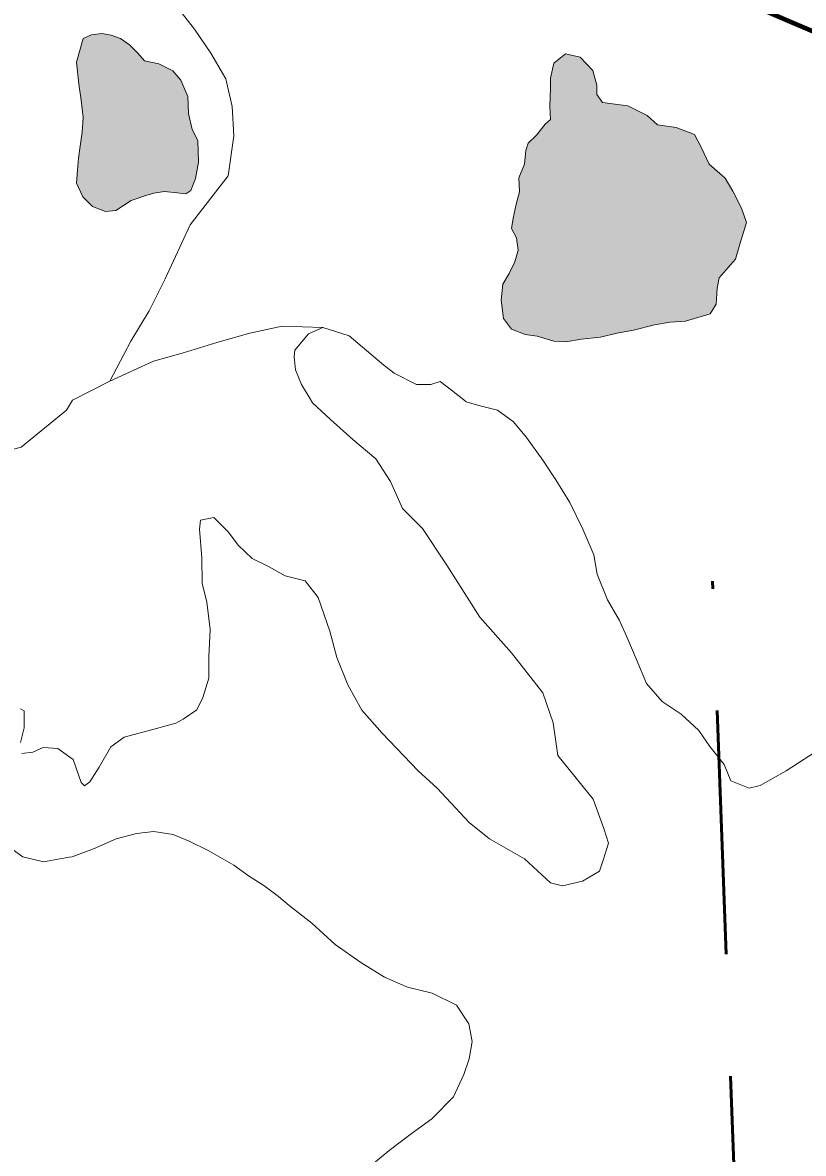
# Model space of a CAD drawing. Extents: x -1643653 to 4543381, y 1624270 to 13878484.
# Drawn here: x 757147 to 759069, y 8940220 to 8943002 of the extents above; entities that cross this region are included whole.
import ezdxf

# ---------------------------------------------------------------- set-up
doc = ezdxf.new("R2010")
doc.units = 0
doc.header["$LTSCALE"] = 200
doc.linetypes.add('MEDIUM_DASHED', pattern=[4.5, 3, -1.5])
for name, color, linetype, lineweight in [('1', 7, 'Continuous', 13), ('17', 7, 'Continuous', 53), ('26', 7, 'Continuous', 106), ('27', 7, 'Continuous', 53), ('28', 7, 'Continuous', 53), ('29', 7, 'Continuous', 13)]:
    doc.layers.add(name, color=color, linetype=linetype, lineweight=lineweight)

msp = doc.modelspace()

# ---------------------------------------------------------------- hatches: boundary and pattern name
at = {"layer": '29'}
for points in [[(757280, 8942904.7), (757286.2, 8942850.4), (757291.4, 8942811.6), (757296.5, 8942768.7), (757294.2, 8942732.8), (757288.9, 8942698.3), (757285.1, 8942668.8), (757282.9, 8942638.8), (757280.4, 8942606.8), (757295.5, 8942573.3), (757319.8, 8942550), (757351.6, 8942537.2), (757377, 8942539.7), (757414.4, 8942564.4), (757450.4, 8942576.9), (757470.8, 8942582.9), (757496.2, 8942586.4), (757520.7, 8942583.8), (757549.4, 8942580.6), (757561.8, 8942589.3), (757572.6, 8942618.6), (757580.5, 8942658.5), (757578.3, 8942711.8), (757564.9, 8942739.5), (757556, 8942778.4), (757553.8, 8942820.6), (757536.8, 8942860.9), (757517, 8942883.9), (757482.9, 8942900.9), (757447.6, 8942908.4), (757431.2, 8942926.7), (757410.4, 8942947.3), (757388, 8942963.3), (757365.7, 8942971.2), (757342.4, 8942975.7), (757316.8, 8942972.1), (757296.7, 8942962.8)], [(758383.1, 8942653.7), (758369, 8942619.9), (758370.4, 8942586.1), (758361.9, 8942555.1), (758354.9, 8942521.3), (758350.8, 8942495.4), (758363.1, 8942472.4), (758367.4, 8942442), (758359.1, 8942413.2), (758345.2, 8942384.6), (758329.6, 8942358.4), (758325.1, 8942319.4), (758330.7, 8942274.3), (758350.8, 8942248.2), (758384.3, 8942234.6), (758414.1, 8942231), (758454.9, 8942218.6), (758484.9, 8942217), (758523.2, 8942223.2), (758570.1, 8942228.3), (758609.9, 8942238), (758650.7, 8942245.8), (758702.7, 8942258.2), (758741, 8942264.9), (758779.4, 8942267.2), (758840, 8942285.7), (758854.6, 8942309.1), (758857.4, 8942348.5), (758861.6, 8942373.8), (758902.2, 8942420.5), (758912.4, 8942457), (758929.3, 8942510.5), (758916.7, 8942545.7), (758895.2, 8942587.8), (758877, 8942619.8), (758837, 8942653.9), (758817.7, 8942695.9), (758800.8, 8942726.9), (758755.7, 8942743.8), (758710.5, 8942750.9), (758685.1, 8942773.4), (758637.2, 8942797.3), (758575.1, 8942805.8), (758560.8, 8942825.5), (758561, 8942848.1), (758551.1, 8942884.7), (758520.1, 8942917.1), (758483.7, 8942925.3), (758454.8, 8942902.7), (758447, 8942865.2), (758447.1, 8942840.5), (758444.9, 8942796.5), (758446.6, 8942763.6), (758433.9, 8942752.3), (758412.7, 8942725.5), (758391.6, 8942705.8), (758385.9, 8942687.5), (758385.9, 8942687.5)]]:
    msp.add_hatch(color=256, dxfattribs=at).paths.add_polyline_path(points)

# ---------------------------------------------------------------- linework, layer by layer
at = {"layer": '1', "lineweight": 25}
msp.add_spline([(814781, 9009175.5), (814787.2, 9009173.4), (814796.9, 9009173.4), (814799.4, 9009172.4), (814805.1, 9009174.5), (814805.6, 9009176.5), (814811.7, 9009179.5), (814811.7, 9009179.5), (814801.5, 9009181), (814790.7, 9009181.5), (814784.1, 9009183.1), (814777.4, 9009185.1), (814778.4, 9009175.5)], degree=3, dxfattribs=at)
at = {"layer": '17'}
msp.add_lwpolyline([(761152.4, 8943708.2), (760499.3, 8942781), (760138.8, 8942630.4), (759944.6, 8942815.9), (759724, 8942868.9), (759229.7, 8942921.8), (758550.1, 8943213.2)], dxfattribs=at)
at = {"layer": '26'}
msp.add_lwpolyline([(760499.3, 8942781), (760138.8, 8942630.4), (759944.6, 8942815.9), (759229.7, 8942921.8), (758550.1, 8943213.2), (757932.3, 8943725.4), (758673.7, 8944290.6), (758733.2, 8945259.8), (759620.3, 8946005.2)], dxfattribs=at)
at = {"layer": '27'}
msp.add_lwpolyline([(758550.1, 8943213.2), (759229.7, 8942921.8), (759724, 8942868.9), (759944.6, 8942815.9), (760126.3, 8942622.6), (760499.3, 8942781), (761052.7, 8941423.4), (760936.1, 8941341.7), (760936.1, 8941184.2), (760837, 8941085), (760755.3, 8941020.8), (760772.8, 8940921.7), (760866.1, 8940863.3), (761157.7, 8940775.8), (761256.8, 8940624.1), (761239.3, 8940466.6), (761011.9, 8940326.6), (760866.1, 8940221.6), (760772.8, 8940104.9)], dxfattribs=at)
at = {"layer": '27', "linetype": 'MEDIUM_DASHED'}
msp.add_lwpolyline([(757256.9, 8933270.8), (759043.1, 8936212.7), (758845.6, 8941627.9)], dxfattribs=at)
at = {"layer": '28'}
msp.add_lwpolyline([(758550.1, 8943213.2), (759229.7, 8942921.8), (759724, 8942868.9), (759944.6, 8942815.9), (760126.3, 8942622.6), (760499.3, 8942781), (761052.7, 8941423.4), (760936.1, 8941341.7), (760936.1, 8941184.2), (760837, 8941085), (760755.3, 8941020.8), (760772.8, 8940921.7), (760866.1, 8940863.3), (761157.7, 8940775.8), (761256.8, 8940624.1), (761239.3, 8940466.6), (761011.9, 8940326.6), (760866.1, 8940221.6), (760772.8, 8940104.9)], dxfattribs=at)
at = {"layer": '29'}
for points in [[(757278.8, 8943286.7), (757313.7, 8943245.6), (757353.2, 8943183.9), (757404.4, 8943135.3), (757501.9, 8943079.5), (757537.4, 8943028.3), (757570.2, 8942986.3), (757611, 8942927.2), (757647.8, 8942863.8), (757663.6, 8942795.5), (757667.6, 8942723.2), (757653.1, 8942625.4), (757559.7, 8942504.6), (757497.9, 8942371.9), (757458.9, 8942292.9), (757413.5, 8942218.6), (757362.4, 8942120.3), (757269.8, 8942073.2)], [(757886.5, 8942251.8), (757785.9, 8942255.5), (757707, 8942238.4), (757625.1, 8942215.4), (757540, 8942188.5), (757469.9, 8942169.2), (757362.4, 8942120.3), (757362.4, 8942120.3), (757362.4, 8942120.3), (757362.4, 8942120.3)], [(758233.2, 8942073.7), (758202.8, 8942098), (758175.4, 8942119.1), (758152, 8942111.3), (758117.3, 8942111.3), (758061.8, 8942139.6), (758036.4, 8942159.2), (757951.6, 8942231.4), (757886.5, 8942251.8), (757850.8, 8942236.6), (757817.8, 8942196), (757815.5, 8942181), (757818.7, 8942147.6), (757833.9, 8942111.4), (757855.5, 8942076.3)], [(758233.2, 8942073.7), (758202.8, 8942098), (758175.4, 8942119.1), (758152, 8942111.3), (758117.3, 8942111.3), (758061.8, 8942139.6), (758036.4, 8942159.2), (757951.6, 8942231.4), (757886.5, 8942251.8), (757850.8, 8942236.6), (757817.8, 8942196), (757815.5, 8942181), (757818.7, 8942147.6), (757833.9, 8942111.4), (757855.5, 8942076.3)], [(757269.8, 8942073.2), (757255.8, 8942048.5), (757144, 8941957.2), (756979.3, 8941914), (756839.3, 8941925.1), (756730, 8941954.3), (756607.1, 8942027.5)], [(757855.5, 8942076.3), (757861.1, 8942066.8), (757905.3, 8942025.4), (757960.3, 8941976), (758016.8, 8941928.6), (758053.2, 8941872.9), (758082.1, 8941806.7), (758131.6, 8941757.7), (758191.8, 8941667.3), (758272.6, 8941539.3), (758350.6, 8941451.4), (758428.3, 8941352.6), (758453.2, 8941279), (758465.1, 8941199), (758551.4, 8941090.9), (758578, 8941018.9), (758589.2, 8940982.7), (758577.3, 8940943.8), (758567.6, 8940913.8), (758525.8, 8940889.5), (758476.3, 8940877.7), (758446.4, 8940885.3), (758383, 8940944.5), (758297, 8940993.3), (758246.8, 8941033.7), (758167.8, 8941118.2), (758121.1, 8941160.7), (758032.6, 8941253.9), (757982.2, 8941309.9), (757948, 8941373), (757920.9, 8941440.3), (757903.6, 8941504.7), (757875.1, 8941587.4), (757843.1, 8941628.4), (757793.5, 8941640.5), (757754.1, 8941662.7), (757712.5, 8941683.8), (757677.7, 8941716.5), (757654, 8941748.5), (757617.8, 8941784.7), (757585.1, 8941777.7), (757583, 8941756.1), (757588.4, 8941684.9), (757589.1, 8941623), (757600.9, 8941576.4), (757609.3, 8941509.2), (757605.8, 8941441.7), (757605.8, 8941388.8), (757591.2, 8941341.5), (757576.5, 8941311.1), (757542.4, 8941288.2), (757524.5, 8941278), (757477.1, 8941264.9), (757397.3, 8941243.5), (757364.5, 8941219.8), (757336, 8941170.4), (757313, 8941133.6), (757299.7, 8941123.8), (757291.4, 8941132.2), (757272.2, 8941188.6), (757263.8, 8941194.6)], [(757855.5, 8942076.3), (757861.1, 8942066.8), (757905.3, 8942025.4), (757960.3, 8941976), (758016.8, 8941928.6), (758053.2, 8941872.9), (758082.1, 8941806.7), (758131.6, 8941757.7), (758191.8, 8941667.3), (758272.6, 8941539.3), (758350.6, 8941451.4), (758428.3, 8941352.6), (758453.2, 8941279), (758465.1, 8941199), (758551.4, 8941090.9), (758578, 8941018.9), (758589.2, 8940982.7), (758577.3, 8940943.8), (758567.6, 8940913.8), (758525.8, 8940889.5), (758476.3, 8940877.7), (758446.4, 8940885.3), (758383, 8940944.5), (758297, 8940993.3), (758246.8, 8941033.7), (758167.8, 8941118.2), (758121.1, 8941160.7), (758032.6, 8941253.9), (757982.2, 8941309.9), (757948, 8941373), (757920.9, 8941440.3), (757903.6, 8941504.7), (757875.1, 8941587.4), (757843.1, 8941628.4), (757793.5, 8941640.5), (757754.1, 8941662.7), (757712.5, 8941683.8), (757677.7, 8941716.5), (757654, 8941748.5), (757617.8, 8941784.7), (757585.1, 8941777.7), (757583, 8941756.1), (757588.4, 8941684.9), (757589.1, 8941623), (757600.9, 8941576.4), (757609.3, 8941509.2), (757605.8, 8941441.7), (757605.8, 8941388.8), (757591.2, 8941341.5), (757576.5, 8941311.1), (757542.4, 8941288.2), (757524.5, 8941278), (757477.1, 8941264.9), (757397.3, 8941243.5), (757364.5, 8941219.8), (757336, 8941170.4), (757313, 8941133.6), (757299.7, 8941123.8), (757291.4, 8941132.2), (757272.2, 8941188.6), (757263.8, 8941194.6)], [(759098.8, 8941207.8), (759026.6, 8941161.2), (758962.9, 8941124.7), (758935.8, 8941118.2), (758890.9, 8941136.8), (758874.2, 8941176.2), (758838.9, 8941220.9), (758811.7, 8941260), (758768.5, 8941300.3), (758721.5, 8941331.4), (758683.2, 8941376.1), (758657.5, 8941436.9), (758637.4, 8941485), (758616.6, 8941531.2), (758587.2, 8941581.7), (758561.9, 8941645.2), (758553.3, 8941692.3), (758526.6, 8941756), (758494.5, 8941821.5), (758459.6, 8941876.7), (758427.6, 8941925.4), (758387.7, 8941981.3), (758355.7, 8942019.8), (758316.2, 8942048.5), (758270.6, 8942060.1), (758238.8, 8942069.2), (758233.2, 8942073.7)], [(759098.8, 8941207.8), (759026.6, 8941161.2), (758962.9, 8941124.7), (758935.8, 8941118.2), (758890.9, 8941136.8), (758874.2, 8941176.2), (758838.9, 8941220.9), (758811.7, 8941260), (758768.5, 8941300.3), (758721.5, 8941331.4), (758683.2, 8941376.1), (758657.5, 8941436.9), (758637.4, 8941485), (758616.6, 8941531.2), (758587.2, 8941581.7), (758561.9, 8941645.2), (758553.3, 8941692.3), (758526.6, 8941756), (758494.5, 8941821.5), (758459.6, 8941876.7), (758427.6, 8941925.4), (758387.7, 8941981.3), (758355.7, 8942019.8), (758316.2, 8942048.5), (758270.6, 8942060.1), (758238.8, 8942069.2), (758233.2, 8942073.7)], [(757141.9, 8941230.4), (757151, 8941266.6), (757151, 8941308.3), (757142.6, 8941313.2)], [(757141.9, 8941230.4), (757151, 8941266.6), (757151, 8941308.3), (757142.6, 8941313.2)], [(757263.8, 8941194.6), (757233.9, 8941215.8), (757197.7, 8941218.6), (757172.6, 8941206.7), (757145.4, 8941203.9)], [(757263.8, 8941194.6), (757233.9, 8941215.8), (757197.7, 8941218.6), (757172.6, 8941206.7), (757145.4, 8941203.9)], [(757262.1, 8940948.2), (757269.4, 8940949.5), (757321.6, 8940968.7), (757377.4, 8940993.8), (757427.4, 8941007), (757470, 8941012), (757517.7, 8941004.4), (757557.1, 8940987.9), (757604.1, 8940964.9), (757667.7, 8940928.5), (757706.2, 8940900.8), (757740.9, 8940878.6), (757776.9, 8940851.8), (757803.9, 8940829.5), (757859.1, 8940786), (757916.4, 8940733.6), (757979.6, 8940689.3), (758038, 8940653.4), (758094.9, 8940628.9), (758155.3, 8940614), (758215, 8940584.1), (758246.1, 8940538.8), (758254.1, 8940495.2), (758246.9, 8940452.5), (758233.2, 8940413.4), (758207.7, 8940358.7), (758155, 8940304.6), (758103.9, 8940268), (758049.5, 8940226.6), (757963.1, 8940155.4)], [(757262.1, 8940948.2), (757269.4, 8940949.5), (757321.6, 8940968.7), (757377.4, 8940993.8), (757427.4, 8941007), (757470, 8941012), (757517.7, 8941004.4), (757557.1, 8940987.9), (757604.1, 8940964.9), (757667.7, 8940928.5), (757706.2, 8940900.8), (757740.9, 8940878.6), (757776.9, 8940851.8), (757803.9, 8940829.5), (757859.1, 8940786), (757916.4, 8940733.6), (757979.6, 8940689.3), (758038, 8940653.4), (758094.9, 8940628.9), (758155.3, 8940614), (758215, 8940584.1), (758246.1, 8940538.8), (758254.1, 8940495.2), (758246.9, 8940452.5), (758233.2, 8940413.4), (758207.7, 8940358.7), (758155, 8940304.6), (758103.9, 8940268), (758049.5, 8940226.6), (757963.1, 8940155.4)], [(757125.2, 8940965.9), (757147.9, 8940949.2), (757199, 8940937.2), (757262.1, 8940948.2)], [(757125.2, 8940965.9), (757147.9, 8940949.2), (757199, 8940937.2), (757262.1, 8940948.2)]]:
    msp.add_lwpolyline(points, dxfattribs=at)
at = {"layer": '29', "lineweight": 53}
msp.add_lwpolyline([(758550.1, 8943213.2), (759229.7, 8942921.8), (759724, 8942868.9), (759944.6, 8942815.9), (760126.3, 8942622.6), (760499.3, 8942781), (761052.7, 8941423.4), (760936.1, 8941341.7), (760936.1, 8941184.2), (760837, 8941085), (760755.3, 8941020.8), (760772.8, 8940921.7), (760866.1, 8940863.3), (761157.7, 8940775.8), (761256.8, 8940624.1), (761239.3, 8940466.6), (761011.9, 8940326.6), (760866.1, 8940221.6), (760772.8, 8940104.9)], dxfattribs=at)
at = {"layer": '29'}
for points in [[(757280, 8942904.7), (757286.2, 8942850.4), (757291.4, 8942811.6), (757296.5, 8942768.7), (757294.2, 8942732.8), (757288.9, 8942698.3), (757285.1, 8942668.8), (757282.9, 8942638.8), (757280.4, 8942606.8), (757295.5, 8942573.3), (757319.8, 8942550), (757351.6, 8942537.2), (757377, 8942539.7), (757414.4, 8942564.4), (757450.4, 8942576.9), (757470.8, 8942582.9), (757496.2, 8942586.4), (757520.7, 8942583.8), (757549.4, 8942580.6), (757561.8, 8942589.3), (757572.6, 8942618.6), (757580.5, 8942658.5), (757578.3, 8942711.8), (757564.9, 8942739.5), (757556, 8942778.4), (757553.8, 8942820.6), (757536.8, 8942860.9), (757517, 8942883.9), (757482.9, 8942900.9), (757447.6, 8942908.4), (757431.2, 8942926.7), (757410.4, 8942947.3), (757388, 8942963.3), (757365.7, 8942971.2), (757342.4, 8942975.7), (757316.8, 8942972.1), (757296.7, 8942962.8)], [(757280, 8942904.7), (757286.2, 8942850.4), (757291.4, 8942811.6), (757296.5, 8942768.7), (757294.2, 8942732.8), (757288.9, 8942698.3), (757285.1, 8942668.8), (757282.9, 8942638.8), (757280.4, 8942606.8), (757295.5, 8942573.3), (757319.8, 8942550), (757351.6, 8942537.2), (757377, 8942539.7), (757414.4, 8942564.4), (757450.4, 8942576.9), (757470.8, 8942582.9), (757496.2, 8942586.4), (757520.7, 8942583.8), (757549.4, 8942580.6), (757561.8, 8942589.3), (757572.6, 8942618.6), (757580.5, 8942658.5), (757578.3, 8942711.8), (757564.9, 8942739.5), (757556, 8942778.4), (757553.8, 8942820.6), (757536.8, 8942860.9), (757517, 8942883.9), (757482.9, 8942900.9), (757447.6, 8942908.4), (757431.2, 8942926.7), (757410.4, 8942947.3), (757388, 8942963.3), (757365.7, 8942971.2), (757342.4, 8942975.7), (757316.8, 8942972.1), (757296.7, 8942962.8)], [(757280, 8942904.7), (757286.2, 8942850.4), (757291.4, 8942811.6), (757296.5, 8942768.7), (757294.2, 8942732.8), (757288.9, 8942698.3), (757285.1, 8942668.8), (757282.9, 8942638.8), (757280.4, 8942606.8), (757295.5, 8942573.3), (757319.8, 8942550), (757351.6, 8942537.2), (757377, 8942539.7), (757414.4, 8942564.4), (757450.4, 8942576.9), (757470.8, 8942582.9), (757496.2, 8942586.4), (757520.7, 8942583.8), (757549.4, 8942580.6), (757561.8, 8942589.3), (757572.6, 8942618.6), (757580.5, 8942658.5), (757578.3, 8942711.8), (757564.9, 8942739.5), (757556, 8942778.4), (757553.8, 8942820.6), (757536.8, 8942860.9), (757517, 8942883.9), (757482.9, 8942900.9), (757447.6, 8942908.4), (757431.2, 8942926.7), (757410.4, 8942947.3), (757388, 8942963.3), (757365.7, 8942971.2), (757342.4, 8942975.7), (757316.8, 8942972.1), (757296.7, 8942962.8)], [(758383.1, 8942653.7), (758369, 8942619.9), (758370.4, 8942586.1), (758361.9, 8942555.1), (758354.9, 8942521.3), (758350.8, 8942495.4), (758363.1, 8942472.4), (758367.4, 8942442), (758359.1, 8942413.2), (758345.2, 8942384.6), (758329.6, 8942358.4), (758325.1, 8942319.4), (758330.7, 8942274.3), (758350.8, 8942248.2), (758384.3, 8942234.6), (758414.1, 8942231), (758454.9, 8942218.6), (758484.9, 8942217), (758523.2, 8942223.2), (758570.1, 8942228.3), (758609.9, 8942238), (758650.7, 8942245.8), (758702.7, 8942258.2), (758741, 8942264.9), (758779.4, 8942267.2), (758840, 8942285.7), (758854.6, 8942309.1), (758857.4, 8942348.5), (758861.6, 8942373.8), (758902.2, 8942420.5), (758912.4, 8942457), (758929.3, 8942510.5), (758916.7, 8942545.7), (758895.2, 8942587.8), (758877, 8942619.8), (758837, 8942653.9), (758817.7, 8942695.9), (758800.8, 8942726.9), (758755.7, 8942743.8), (758710.5, 8942750.9), (758685.1, 8942773.4), (758637.2, 8942797.3), (758575.1, 8942805.8), (758560.8, 8942825.5), (758561, 8942848.1), (758551.1, 8942884.7), (758520.1, 8942917.1), (758483.7, 8942925.3), (758454.8, 8942902.7), (758447, 8942865.2), (758447.1, 8942840.5), (758444.9, 8942796.5), (758446.6, 8942763.6), (758433.9, 8942752.3), (758412.7, 8942725.5), (758391.6, 8942705.8), (758385.9, 8942687.5), (758385.9, 8942687.5)], [(758383.1, 8942653.7), (758369, 8942619.9), (758370.4, 8942586.1), (758361.9, 8942555.1), (758354.9, 8942521.3), (758350.8, 8942495.4), (758363.1, 8942472.4), (758367.4, 8942442), (758359.1, 8942413.2), (758345.2, 8942384.6), (758329.6, 8942358.4), (758325.1, 8942319.4), (758330.7, 8942274.3), (758350.8, 8942248.2), (758384.3, 8942234.6), (758414.1, 8942231), (758454.9, 8942218.6), (758484.9, 8942217), (758523.2, 8942223.2), (758570.1, 8942228.3), (758609.9, 8942238), (758650.7, 8942245.8), (758702.7, 8942258.2), (758741, 8942264.9), (758779.4, 8942267.2), (758840, 8942285.7), (758854.6, 8942309.1), (758857.4, 8942348.5), (758861.6, 8942373.8), (758902.2, 8942420.5), (758912.4, 8942457), (758929.3, 8942510.5), (758916.7, 8942545.7), (758895.2, 8942587.8), (758877, 8942619.8), (758837, 8942653.9), (758817.7, 8942695.9), (758800.8, 8942726.9), (758755.7, 8942743.8), (758710.5, 8942750.9), (758685.1, 8942773.4), (758637.2, 8942797.3), (758575.1, 8942805.8), (758560.8, 8942825.5), (758561, 8942848.1), (758551.1, 8942884.7), (758520.1, 8942917.1), (758483.7, 8942925.3), (758454.8, 8942902.7), (758447, 8942865.2), (758447.1, 8942840.5), (758444.9, 8942796.5), (758446.6, 8942763.6), (758433.9, 8942752.3), (758412.7, 8942725.5), (758391.6, 8942705.8), (758385.9, 8942687.5), (758385.9, 8942687.5)], [(758383.1, 8942653.7), (758369, 8942619.9), (758370.4, 8942586.1), (758361.9, 8942555.1), (758354.9, 8942521.3), (758350.8, 8942495.4), (758363.1, 8942472.4), (758367.4, 8942442), (758359.1, 8942413.2), (758345.2, 8942384.6), (758329.6, 8942358.4), (758325.1, 8942319.4), (758330.7, 8942274.3), (758350.8, 8942248.2), (758384.3, 8942234.6), (758414.1, 8942231), (758454.9, 8942218.6), (758484.9, 8942217), (758523.2, 8942223.2), (758570.1, 8942228.3), (758609.9, 8942238), (758650.7, 8942245.8), (758702.7, 8942258.2), (758741, 8942264.9), (758779.4, 8942267.2), (758840, 8942285.7), (758854.6, 8942309.1), (758857.4, 8942348.5), (758861.6, 8942373.8), (758902.2, 8942420.5), (758912.4, 8942457), (758929.3, 8942510.5), (758916.7, 8942545.7), (758895.2, 8942587.8), (758877, 8942619.8), (758837, 8942653.9), (758817.7, 8942695.9), (758800.8, 8942726.9), (758755.7, 8942743.8), (758710.5, 8942750.9), (758685.1, 8942773.4), (758637.2, 8942797.3), (758575.1, 8942805.8), (758560.8, 8942825.5), (758561, 8942848.1), (758551.1, 8942884.7), (758520.1, 8942917.1), (758483.7, 8942925.3), (758454.8, 8942902.7), (758447, 8942865.2), (758447.1, 8942840.5), (758444.9, 8942796.5), (758446.6, 8942763.6), (758433.9, 8942752.3), (758412.7, 8942725.5), (758391.6, 8942705.8), (758385.9, 8942687.5), (758385.9, 8942687.5)]]:
    msp.add_lwpolyline(points, close=True, dxfattribs=at)

doc.saveas('drawing.dxf')
